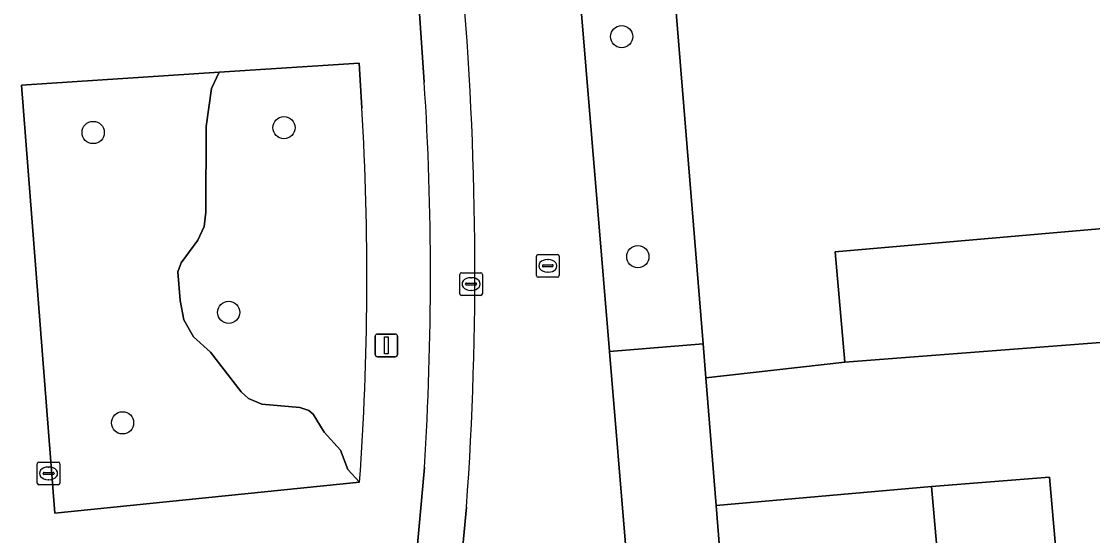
# Model space of a CAD drawing. Extents: x 157793 to 159380, y 380877 to 382313.
# Drawn here: x 158216.16 to 158263.38, y 381144.02 to 381166.7 of the extents above; entities that cross this region are included whole.
import ezdxf

# ---------------------------------------------------------------- set-up
doc = ezdxf.new("R2010")
doc.units = 0
for name, color, linetype in [('IMGEO_Boom', 7, 'Continuous'), ('IMGEO_Erf', 7, 'Continuous'), ('IMGEO_Groenvoorziening', 7, 'Continuous'), ('IMGEO_Kolk', 7, 'Continuous'), ('IMGEO_Lichtmast', 7, 'Continuous'), ('IMGEO_Parkeervlak_open', 7, 'Continuous'), ('IMGEO_Rijbaan_lokaal_gesloten', 7, 'Continuous'), ('IMGEO_Rijbaan_lokaal_open', 7, 'Continuous'), ('IMGEO_Rioolput', 7, 'Continuous'), ('IMGEO_Voetpad_open', 7, 'Continuous')]:
    doc.layers.add(name, color=color, linetype=linetype)

msp = doc.modelspace()

# ---------------------------------------------------------------- linework, layer by layer
at = {"layer": 'IMGEO_Boom'}
for centre in [(158242.622, 381166.026), (158219.324, 381161.798), (158227.733, 381162.011), (158243.336, 381156.322), (158225.297, 381153.866), (158220.62, 381148.994)]:
    msp.add_circle(centre, 0.489, dxfattribs=at)
at = {"layer": 'IMGEO_Erf'}
for points in [[(158241.546, 381209.865), (158246.217, 381152.476), (158246.337, 381150.976), (158252.463, 381151.667), (158252.033, 381156.533), (158268.231, 381157.942), (158268.698, 381152.925), (158298.932, 381155.878), (158298.475, 381161.715), (158302.784, 381163.591), (158302.704, 381165.522), (158298.365, 381165.119), (158298.269, 381166.159), (158294.199, 381165.781), (158294.106, 381166.788), (158289.864, 381166.395), (158289.759, 381167.521)], [(158305.469, 381151.448), (158272.601, 381148.494), (158274.484, 381127.398), (158269.56, 381126.968), (158263.251, 381126.417), (158258.065, 381125.964), (158256.276, 381146.19), (158246.787, 381145.349), (158246.935, 381143.489), (158247.419, 381137.64)]]:
    msp.add_lwpolyline(points, dxfattribs=at)
at = {"layer": 'IMGEO_Groenvoorziening'}
msp.add_lwpolyline([(158231.173, 381162.878), (158231.058, 381164.859), (158224.882, 381164.456), (158224.543, 381163.736), (158224.309, 381162.07), (158224.298, 381158.289), (158224.222, 381157.646), (158223.943, 381157.057), (158223.198, 381156.043), (158223.06, 381155.652), (158223.154, 381154.391), (158223.328, 381153.541), (158223.745, 381152.793), (158224.5, 381152.117), (158225.852, 381150.367), (158226.172, 381150.07), (158226.767, 381149.81), (158228.431, 381149.675), (158228.834, 381149.531), (158229.019, 381149.375), (158229.51, 381148.577), (158230.226, 381147.781), (158230.546, 381146.935), (158231.068, 381146.379)], dxfattribs=at)
msp.add_lwpolyline([(158216.161, 381163.887), (158217.634, 381145.006), (158231.068, 381146.379), (158230.546, 381146.935), (158230.226, 381147.781), (158229.51, 381148.577), (158229.019, 381149.375), (158228.834, 381149.531), (158228.431, 381149.675), (158226.767, 381149.81), (158226.172, 381150.07), (158225.852, 381150.367), (158224.5, 381152.117), (158223.745, 381152.793), (158223.328, 381153.541), (158223.154, 381154.391), (158223.06, 381155.652), (158223.198, 381156.043), (158223.943, 381157.057), (158224.222, 381157.646), (158224.298, 381158.289), (158224.309, 381162.07), (158224.543, 381163.736), (158224.882, 381164.456)], close=True, dxfattribs=at)
msp.add_arc((158103.572, 381155.44), 127.818, 355.9348, 3.33595, dxfattribs=at)
at = {"layer": 'IMGEO_Kolk'}
for p, q in [((158235.56, 381155.615), (158236.412, 381155.615)), ((158235.485, 381154.689), (158235.485, 381155.541)), ((158235.744, 381155.109), (158235.744, 381155.121)), ((158235.787, 381155.158), (158236.185, 381155.158)), ((158235.973, 381155.395), (158235.998, 381155.395)), ((158236.228, 381155.121), (158236.228, 381155.109)), ((158236.486, 381155.541), (158236.486, 381154.689)), ((158236.412, 381154.615), (158235.56, 381154.615)), ((158236.182, 381155.072), (158235.784, 381155.072)), ((158235.996, 381154.835), (158235.971, 381154.835)), ((158216.856, 381146.337), (158216.856, 381147.189)), ((158216.931, 381147.263), (158217.783, 381147.263)), ((158217.857, 381147.189), (158217.857, 381146.337)), ((158217.115, 381146.757), (158217.115, 381146.769)), ((158217.553, 381146.72), (158217.155, 381146.72)), ((158217.158, 381146.806), (158217.556, 381146.806)), ((158217.344, 381147.043), (158217.369, 381147.043)), ((158217.599, 381146.769), (158217.599, 381146.757)), ((158217.783, 381146.263), (158216.931, 381146.263)), ((158217.367, 381146.483), (158217.342, 381146.483))]:
    msp.add_line(p, q, dxfattribs=at)
for points in [[(158235.56, 381155.615), (158236.412, 381155.615)], [(158235.485, 381154.689), (158235.485, 381155.541)], [(158236.486, 381155.541), (158236.486, 381154.689)], [(158236.412, 381154.615), (158235.56, 381154.615)], [(158216.856, 381146.337), (158216.856, 381147.189)], [(158216.931, 381147.263), (158217.783, 381147.263)], [(158217.857, 381147.189), (158217.857, 381146.337)], [(158217.783, 381146.263), (158216.931, 381146.263)]]:
    msp.add_lwpolyline(points, dxfattribs=at)
for centre, radius, start, end in [((158235.562, 381155.539), 0.0765, 91.552, 178.448), ((158235.562, 381155.539), 0.0765, 91.552, 178.448), ((158236.41, 381155.539), 0.0765, 1.552, 88.448), ((158236.41, 381155.539), 0.0765, 1.552, 88.448), ((158235.784, 381155.118), 0.0403, 85.8775, 175.7526), ((158235.781, 381155.108), 0.0366, 178.938, 274.7102), ((158236.185, 381155.115), 0.043, 264.8664, 352.4533), ((158236.189, 381155.12), 0.0386, 1.7309, 96.639), ((158235.562, 381154.691), 0.0765, 181.552, 268.448), ((158235.562, 381154.691), 0.0765, 181.552, 268.448), ((158236.41, 381154.691), 0.0765, 271.552, 358.448), ((158236.41, 381154.691), 0.0765, 271.552, 358.448), ((158216.933, 381147.187), 0.0765, 91.552, 178.448), ((158216.933, 381147.187), 0.0765, 91.552, 178.448), ((158217.781, 381147.187), 0.0765, 1.552, 88.448), ((158217.781, 381147.187), 0.0765, 1.552, 88.448), ((158217.155, 381146.766), 0.0403, 85.8775, 175.7526), ((158217.152, 381146.756), 0.0366, 178.938, 274.7102), ((158217.556, 381146.763), 0.043, 264.8664, 352.4533), ((158217.56, 381146.768), 0.0386, 1.7309, 96.639), ((158216.933, 381146.339), 0.0765, 181.552, 268.448), ((158216.933, 381146.339), 0.0765, 181.552, 268.448), ((158217.781, 381146.339), 0.0765, 271.552, 358.448), ((158217.781, 381146.339), 0.0765, 271.552, 358.448)]:
    msp.add_arc(centre, radius, start, end, dxfattribs=at)
for centre, major_axis, ratio, start_param, end_param in [((158235.972, 381155.115), (-0.387, 0.002), 0.722429, 4.712389, 7.853982), ((158235.997, 381155.115), (-0.39, 0.002), 0.717154, 1.570796, 4.712389), ((158217.343, 381146.763), (-0.387, 0.002), 0.722429, 4.712389, 7.853982), ((158217.368, 381146.763), (-0.39, 0.002), 0.717154, 1.570796, 4.712389)]:
    msp.add_ellipse(centre, major_axis=major_axis, ratio=ratio, start_param=start_param, end_param=end_param, dxfattribs=at)
at = {"layer": 'IMGEO_Lichtmast'}
for p, q in [((158231.752, 381152.01), (158231.752, 381152.81)), ((158231.752, 381152.81), (158231.752, 381152.01)), ((158231.852, 381152.91), (158232.642, 381152.91)), ((158232.642, 381152.91), (158231.852, 381152.91)), ((158232.742, 381152.81), (158232.742, 381152.01)), ((158232.742, 381152.01), (158232.742, 381152.81)), ((158232.642, 381151.91), (158231.852, 381151.91)), ((158231.852, 381151.91), (158232.642, 381151.91))]:
    msp.add_line(p, q, dxfattribs=at)
msp.add_lwpolyline([(158232.172, 381152.785), (158232.322, 381152.785), (158232.322, 381152.035), (158232.172, 381152.035), (158232.172, 381152.785)], dxfattribs=at)
for centre, start, end in [((158231.852, 381152.81), 90, 180), ((158231.852, 381152.81), 90, 180), ((158232.642, 381152.81), 0, 90), ((158232.642, 381152.81), 360, 90), ((158231.852, 381152.01), 180, 270), ((158231.852, 381152.01), 180, 270), ((158232.642, 381152.01), 270, 0), ((158232.642, 381152.01), 270, 0)]:
    msp.add_arc(centre, 0.1, start, end, dxfattribs=at)
at = {"layer": 'IMGEO_Parkeervlak_open'}
for points in [[(158227, 381252.838), (158227.355, 381247.965), (158227.776, 381242.87), (158228.532, 381232.988), (158228.942, 381227.915), (158229.833, 381216.97), (158230.209, 381211.929), (158230.978, 381202.013), (158231.398, 381196.904), (158231.568, 381194.931), (158231.932, 381189.994), (158233.583, 381169.013), (158233.919, 381164.021)], [(158233.924, 381147.017), (158233.497, 381142.169), (158233.019, 381137.041)], [(158234.7, 381133.783), (158235.783, 381145.274)]]:
    msp.add_lwpolyline(points, dxfattribs=at)
for points in [[(158268.231, 381157.942), (158252.033, 381156.533), (158252.463, 381151.667), (158268.698, 381152.925)], [(158261.488, 381146.595), (158256.276, 381146.19), (158258.065, 381125.964), (158263.251, 381126.417)]]:
    msp.add_lwpolyline(points, close=True, dxfattribs=at)
for centre, radius, start, end in [((158087.871, 381155.723), 148.281, 355.95897, 5.04149), ((158101.912, 381155.48), 132.283, 356.33183, 3.70186)]:
    msp.add_arc(centre, radius, start, end, dxfattribs=at)
at = {"layer": 'IMGEO_Rijbaan_lokaal_gesloten'}
for points in [[(158242.999, 381141.124), (158242.835, 381143.115), (158242.086, 381152.138), (158239.224, 381186.713)], [(158235.783, 381145.274), (158234.7, 381133.783), (158233.876, 381125.597), (158233.568, 381123.703), (158233.327, 381121.817), (158233.128, 381121.096), (158232.928, 381120.369)]]:
    msp.add_lwpolyline(points, dxfattribs=at)
msp.add_arc((158087.871, 381155.723), 148.281, 355.95897, 5.04149, dxfattribs=at)
at = {"layer": 'IMGEO_Rijbaan_lokaal_open'}
msp.add_lwpolyline([(158308.096, 381154.569), (158307.042, 381165.924), (158302.704, 381165.522), (158302.784, 381163.591), (158298.475, 381161.715), (158298.932, 381155.878), (158268.698, 381152.925), (158252.463, 381151.667), (158246.337, 381150.976), (158246.787, 381145.349), (158256.276, 381146.19), (158261.488, 381146.595), (158263.251, 381126.417), (158269.56, 381126.968), (158267.714, 381148.103), (158272.601, 381148.494), (158305.469, 381151.448)], dxfattribs=at)
at = {"layer": 'IMGEO_Rioolput'}
for p, q in [((158238.867, 381155.491), (158238.867, 381156.343)), ((158238.942, 381156.417), (158239.794, 381156.417)), ((158239.355, 381156.197), (158239.38, 381156.197)), ((158239.868, 381156.343), (158239.868, 381155.491)), ((158239.126, 381155.911), (158239.126, 381155.923)), ((158239.564, 381155.874), (158239.166, 381155.874)), ((158239.169, 381155.96), (158239.567, 381155.96)), ((158239.378, 381155.637), (158239.353, 381155.637)), ((158239.61, 381155.923), (158239.61, 381155.911)), ((158239.794, 381155.417), (158238.942, 381155.417))]:
    msp.add_line(p, q, dxfattribs=at)
for points in [[(158238.867, 381155.491), (158238.867, 381156.343)], [(158238.942, 381156.417), (158239.794, 381156.417)], [(158239.868, 381156.343), (158239.868, 381155.491)], [(158239.794, 381155.417), (158238.942, 381155.417)]]:
    msp.add_lwpolyline(points, dxfattribs=at)
for centre, radius, start, end in [((158238.944, 381156.341), 0.0765, 91.552, 178.448), ((158238.944, 381156.341), 0.0765, 91.552, 178.448), ((158239.792, 381156.341), 0.0765, 1.552, 88.448), ((158239.792, 381156.341), 0.0765, 1.552, 88.448), ((158239.166, 381155.92), 0.0403, 85.8775, 175.7526), ((158239.163, 381155.91), 0.0366, 178.938, 274.7102), ((158239.567, 381155.917), 0.043, 264.8664, 352.4533), ((158239.571, 381155.922), 0.0386, 1.7309, 96.639), ((158238.944, 381155.493), 0.0765, 181.552, 268.448), ((158238.944, 381155.493), 0.0765, 181.552, 268.448), ((158239.792, 381155.493), 0.0765, 271.552, 358.448), ((158239.792, 381155.493), 0.0765, 271.552, 358.448)]:
    msp.add_arc(centre, radius, start, end, dxfattribs=at)
for centre, major_axis, ratio, start_param, end_param in [((158239.354, 381155.917), (-0.387, 0.002), 0.722429, 4.712389, 7.853982), ((158239.379, 381155.917), (-0.39, 0.002), 0.717154, 1.570796, 4.712389)]:
    msp.add_ellipse(centre, major_axis=major_axis, ratio=ratio, start_param=start_param, end_param=end_param, dxfattribs=at)
at = {"layer": 'IMGEO_Voetpad_open'}
for points in [[(158233.919, 381164.021), (158233.583, 381169.013), (158231.932, 381189.994), (158231.568, 381194.931), (158231.398, 381196.904), (158230.978, 381202.013), (158230.209, 381211.929), (158229.833, 381216.97), (158228.942, 381227.915), (158228.532, 381232.988), (158227.776, 381242.87), (158227.355, 381247.965), (158227, 381252.838)], [(158234.402, 381247.964), (158239.224, 381186.713), (158242.086, 381152.138), (158246.217, 381152.476), (158241.546, 381209.865)], [(158231.068, 381146.379), (158217.634, 381145.006), (158216.161, 381163.887), (158224.882, 381164.456), (158231.058, 381164.859)], [(158231.058, 381164.859), (158231.173, 381162.878)], [(158233.019, 381137.041), (158233.497, 381142.169), (158233.924, 381147.017)]]:
    msp.add_lwpolyline(points, dxfattribs=at)
msp.add_lwpolyline([(158246.337, 381150.976), (158246.217, 381152.476), (158242.086, 381152.138), (158242.835, 381143.115), (158246.935, 381143.489), (158246.787, 381145.349)], close=True, dxfattribs=at)
for centre, radius, start, end in [((158101.912, 381155.48), 132.283, 356.33183, 3.70186), ((158103.572, 381155.44), 127.818, 355.9348, 3.33595)]:
    msp.add_arc(centre, radius, start, end, dxfattribs=at)

doc.saveas('drawing.dxf')
